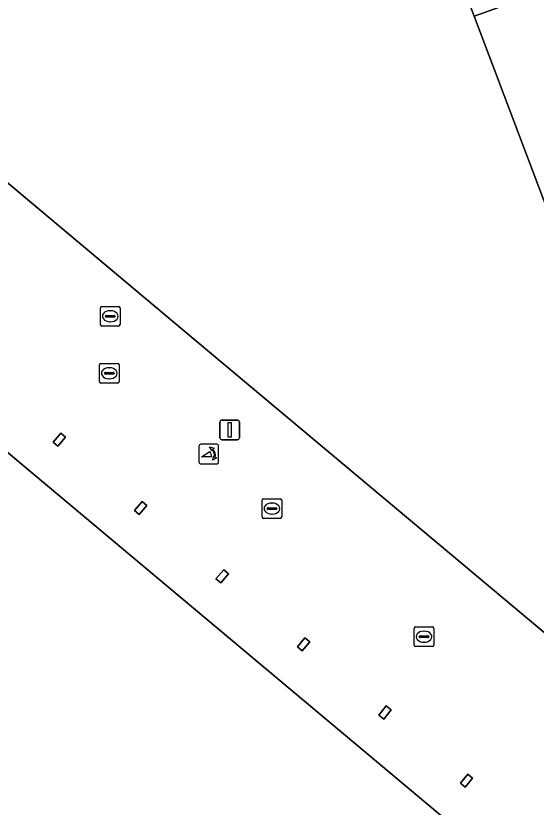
# Model space of a CAD drawing. Extents: x 161087 to 161926, y 382572 to 383873.
# Drawn here: x 161504.92 to 161531.37, y 383128.35 to 383168.59 of the extents above; entities that cross this region are included whole.
import ezdxf

# ---------------------------------------------------------------- set-up
doc = ezdxf.new("R2010")
doc.units = 0
for name, color, linetype in [('IMGEO_Erf', 7, 'Continuous'), ('IMGEO_Kolk', 7, 'Continuous'), ('IMGEO_Pand', 7, 'Continuous'), ('IMGEO_Poller', 7, 'Continuous'), ('IMGEO_Rioolput', 7, 'Continuous'), ('IMGEO_Verkeersregelinstallatiepaal', 7, 'Continuous'), ('IMGEO_Voetgangersgebied_open', 7, 'Continuous'), ('IMGEO_Voetpad_halfverhard', 7, 'Continuous')]:
    doc.layers.add(name, color=color, linetype=linetype)

msp = doc.modelspace()

# ---------------------------------------------------------------- linework, layer by layer
at = {"layer": 'IMGEO_Erf'}
msp.add_lwpolyline([(161533.534, 383172.822), (161527.452, 383170.59), (161528.213, 383168.581), (161533.603, 383170.508)], dxfattribs=at)
at = {"layer": 'IMGEO_Kolk'}
for p, q in [((161509.168, 383149.988), (161509.168, 383150.84)), ((161509.243, 383150.914), (161510.095, 383150.914)), ((161510.169, 383150.84), (161510.169, 383149.988)), ((161509.47, 383150.457), (161509.868, 383150.457)), ((161509.656, 383150.694), (161509.681, 383150.694)), ((161509.427, 383150.408), (161509.427, 383150.42)), ((161509.865, 383150.371), (161509.467, 383150.371)), ((161509.679, 383150.134), (161509.654, 383150.134)), ((161509.911, 383150.42), (161509.911, 383150.408)), ((161510.095, 383149.914), (161509.243, 383149.914)), ((161517.51, 383144.034), (161518.362, 383144.034)), ((161517.435, 383143.108), (161517.435, 383143.96)), ((161517.923, 383143.814), (161517.948, 383143.814)), ((161518.436, 383143.96), (161518.436, 383143.108)), ((161517.694, 383143.528), (161517.694, 383143.54)), ((161518.132, 383143.491), (161517.734, 383143.491)), ((161517.737, 383143.577), (161518.135, 383143.577)), ((161517.946, 383143.254), (161517.921, 383143.254)), ((161518.178, 383143.54), (161518.178, 383143.528)), ((161518.362, 383143.034), (161517.51, 383143.034)), ((161525.167, 383136.589), (161525.167, 383137.441)), ((161525.242, 383137.515), (161526.094, 383137.515)), ((161525.655, 383137.295), (161525.68, 383137.295)), ((161526.168, 383137.441), (161526.168, 383136.589)), ((161525.426, 383137.009), (161525.426, 383137.021)), ((161525.864, 383136.972), (161525.466, 383136.972)), ((161525.469, 383137.058), (161525.867, 383137.058)), ((161525.91, 383137.021), (161525.91, 383137.009)), ((161526.094, 383136.515), (161525.242, 383136.515)), ((161525.678, 383136.735), (161525.653, 383136.735))]:
    msp.add_line(p, q, dxfattribs=at)
for points in [[(161509.168, 383149.988), (161509.168, 383150.84)], [(161509.243, 383150.914), (161510.095, 383150.914)], [(161510.169, 383150.84), (161510.169, 383149.988)], [(161510.095, 383149.914), (161509.243, 383149.914)], [(161517.51, 383144.034), (161518.362, 383144.034)], [(161517.435, 383143.108), (161517.435, 383143.96)], [(161518.436, 383143.96), (161518.436, 383143.108)], [(161518.362, 383143.034), (161517.51, 383143.034)], [(161525.167, 383136.589), (161525.167, 383137.441)], [(161525.242, 383137.515), (161526.094, 383137.515)], [(161526.168, 383137.441), (161526.168, 383136.589)], [(161526.094, 383136.515), (161525.242, 383136.515)]]:
    msp.add_lwpolyline(points, dxfattribs=at)
for centre, radius, start, end in [((161509.245, 383150.838), 0.0765, 91.552, 178.448), ((161509.245, 383150.838), 0.0765, 91.552, 178.448), ((161510.093, 383150.838), 0.0765, 1.552, 88.448), ((161510.093, 383150.838), 0.0765, 1.552, 88.448), ((161509.467, 383150.417), 0.0403, 85.8775, 175.7526), ((161509.872, 383150.419), 0.0386, 1.7309, 96.639), ((161509.464, 383150.407), 0.0366, 178.938, 274.7102), ((161509.868, 383150.414), 0.043, 264.8664, 352.4533), ((161509.245, 383149.99), 0.0765, 181.552, 268.448), ((161509.245, 383149.99), 0.0765, 181.552, 268.448), ((161510.093, 383149.99), 0.0765, 271.552, 358.448), ((161510.093, 383149.99), 0.0765, 271.552, 358.448), ((161517.512, 383143.958), 0.0765, 91.552, 178.448), ((161517.512, 383143.958), 0.0765, 91.552, 178.448), ((161518.36, 383143.958), 0.0765, 1.552, 88.448), ((161518.36, 383143.958), 0.0765, 1.552, 88.448), ((161517.734, 383143.537), 0.0403, 85.8775, 175.7526), ((161517.731, 383143.527), 0.0366, 178.938, 274.7102), ((161518.135, 383143.534), 0.043, 264.8664, 352.4533), ((161518.139, 383143.539), 0.0386, 1.7309, 96.639), ((161517.512, 383143.11), 0.0765, 181.552, 268.448), ((161517.512, 383143.11), 0.0765, 181.552, 268.448), ((161518.36, 383143.11), 0.0765, 271.552, 358.448), ((161518.36, 383143.11), 0.0765, 271.552, 358.448), ((161525.244, 383137.439), 0.0765, 91.552, 178.448), ((161525.244, 383137.439), 0.0765, 91.552, 178.448), ((161526.092, 383137.439), 0.0765, 1.552, 88.448), ((161526.092, 383137.439), 0.0765, 1.552, 88.448), ((161525.466, 383137.018), 0.0403, 85.8775, 175.7526), ((161525.463, 383137.008), 0.0366, 178.938, 274.7102), ((161525.867, 383137.015), 0.043, 264.8664, 352.4533), ((161525.871, 383137.02), 0.0386, 1.7309, 96.639), ((161525.244, 383136.591), 0.0765, 181.552, 268.448), ((161525.244, 383136.591), 0.0765, 181.552, 268.448), ((161526.092, 383136.591), 0.0765, 271.552, 358.448), ((161526.092, 383136.591), 0.0765, 271.552, 358.448)]:
    msp.add_arc(centre, radius, start, end, dxfattribs=at)
for centre, major_axis, ratio, start_param, end_param in [((161509.655, 383150.414), (-0.387, 0.002), 0.722429, 4.712389, 7.853982), ((161509.68, 383150.414), (-0.39, 0.002), 0.717154, 1.570796, 4.712389), ((161517.922, 383143.534), (-0.387, 0.002), 0.722429, 4.712389, 7.853982), ((161517.947, 383143.534), (-0.39, 0.002), 0.717154, 1.570796, 4.712389), ((161525.654, 383137.015), (-0.387, 0.002), 0.722429, 4.712389, 7.853982), ((161525.679, 383137.015), (-0.39, 0.002), 0.717154, 1.570796, 4.712389)]:
    msp.add_ellipse(centre, major_axis=major_axis, ratio=ratio, start_param=start_param, end_param=end_param, dxfattribs=at)
at = {"layer": 'IMGEO_Pand'}
for points in [[(161528.213, 383168.581), (161527.452, 383170.59), (161524.421, 383178.598), (161515.021, 383174.885), (161509.72, 383188.921), (161507.344, 383188.023), (161505.273, 383193.558), (161500, 383191.566), (161486.193, 383186.35), (161489.142, 383183.867), (161480.154, 383180.503), (161484.631, 383176.749), (161490.38, 383171.93), (161495.054, 383168.011), (161513.402, 383152.628), (161532.38, 383136.716), (161539.594, 383145.288), (161539.745, 383145.467)], [(161533.508, 383154.592), (161528.213, 383168.581)]]:
    msp.add_lwpolyline(points, dxfattribs=at)
for points in [[(161501.398, 383148.98), (161501.079, 383149.248), (161500.95, 383149.282), (161495.307, 383144.566), (161496.71, 383143.391), (161493.698, 383139.796), (161492.54, 383140.765), (161489.844, 383137.546), (161500, 383129.039), (161524.066, 383108.88), (161525.617, 383110.714), (161526.438, 383110.028), (161528.84, 383112.901), (161535.272, 383120.594)], [(161507.442, 383147.165), (161507.199, 383147.369), (161506.812, 383146.908), (161507.055, 383146.704)], [(161511.586, 383143.689), (161511.348, 383143.895), (161510.955, 383143.441), (161511.193, 383143.235)], [(161515.722, 383140.217), (161515.486, 383140.422), (161515.089, 383139.966), (161515.336, 383139.757)], [(161519.857, 383136.756), (161519.616, 383136.962), (161519.234, 383136.5), (161519.475, 383136.299)], [(161523.995, 383133.291), (161523.749, 383133.496), (161523.371, 383133.031), (161523.617, 383132.829)], [(161528.133, 383129.822), (161527.894, 383130.022), (161527.513, 383129.562), (161527.757, 383129.357)]]:
    msp.add_lwpolyline(points, close=True, dxfattribs=at)
at = {"layer": 'IMGEO_Poller'}
for p, q in [((161515.131, 383146.805), (161514.323, 383146.805)), ((161515.131, 383146.805), (161514.323, 383146.805)), ((161514.229, 383146.71), (161514.229, 383145.903)), ((161514.229, 383146.71), (161514.229, 383145.903)), ((161515.225, 383145.903), (161515.225, 383146.71)), ((161515.225, 383145.903), (161515.225, 383146.71)), ((161514.323, 383145.808), (161515.131, 383145.808)), ((161514.323, 383145.808), (161515.131, 383145.808))]:
    msp.add_line(p, q, dxfattribs=at)
for points in [[(161514.864, 383146.161), (161514.351, 383146.161), (161514.781, 383146.436)], [(161514.908, 383146.534), (161514.896, 383146.461), (161514.771, 383146.666)], [(161514.771, 383146.666), (161515.002, 383146.6), (161514.931, 383146.568)], [(161514.924, 383145.989), (161514.99, 383146.22), (161515.02, 383146.152)], [(161515.056, 383146.125), (161515.128, 383146.114), (161514.924, 383145.989)]]:
    msp.add_lwpolyline(points, dxfattribs=at)
for centre, radius, start, end in [((161514.323, 383146.71), 0.0946, 90, 180), ((161514.323, 383146.71), 0.0946, 90, 180), ((161515.131, 383146.71), 0.0946, 0, 90), ((161515.131, 383146.71), 0.0946, 0, 90), ((161514.536, 383146.211), 0.332, 351.3247, 42.4854), ((161514.55, 383146.221), 0.476, 351.7527, 41.1691), ((161514.55, 383146.221), 0.516, 349.3569, 42.2912), ((161514.323, 383145.903), 0.0946, 180, 270), ((161514.323, 383145.903), 0.0946, 180, 270), ((161515.131, 383145.903), 0.0946, 270, 0), ((161515.131, 383145.903), 0.0946, 270, 0)]:
    msp.add_arc(centre, radius, start, end, dxfattribs=at)
at = {"layer": 'IMGEO_Rioolput'}
for p, q in [((161509.218, 383152.889), (161509.218, 383153.741)), ((161509.293, 383153.815), (161510.145, 383153.815)), ((161510.219, 383153.741), (161510.219, 383152.889)), ((161509.477, 383153.309), (161509.477, 383153.321)), ((161509.915, 383153.272), (161509.517, 383153.272)), ((161509.52, 383153.358), (161509.918, 383153.358)), ((161509.706, 383153.595), (161509.731, 383153.595)), ((161509.961, 383153.321), (161509.961, 383153.309)), ((161509.729, 383153.035), (161509.704, 383153.035)), ((161510.145, 383152.815), (161509.293, 383152.815))]:
    msp.add_line(p, q, dxfattribs=at)
for points in [[(161509.218, 383152.889), (161509.218, 383153.741)], [(161509.293, 383153.815), (161510.145, 383153.815)], [(161510.219, 383153.741), (161510.219, 383152.889)], [(161510.145, 383152.815), (161509.293, 383152.815)]]:
    msp.add_lwpolyline(points, dxfattribs=at)
for centre, radius, start, end in [((161509.295, 383153.739), 0.0765, 91.552, 178.448), ((161509.295, 383153.739), 0.0765, 91.552, 178.448), ((161510.143, 383153.739), 0.0765, 1.552, 88.448), ((161510.143, 383153.739), 0.0765, 1.552, 88.448), ((161509.517, 383153.318), 0.0403, 85.8775, 175.7526), ((161509.514, 383153.308), 0.0366, 178.938, 274.7102), ((161509.918, 383153.315), 0.043, 264.8664, 352.4533), ((161509.922, 383153.32), 0.0386, 1.7309, 96.639), ((161509.295, 383152.891), 0.0765, 181.552, 268.448), ((161509.295, 383152.891), 0.0765, 181.552, 268.448), ((161510.143, 383152.891), 0.0765, 271.552, 358.448), ((161510.143, 383152.891), 0.0765, 271.552, 358.448)]:
    msp.add_arc(centre, radius, start, end, dxfattribs=at)
for centre, major_axis, ratio, start_param, end_param in [((161509.705, 383153.315), (-0.387, 0.002), 0.722429, 4.712389, 7.853982), ((161509.73, 383153.315), (-0.39, 0.002), 0.717154, 1.570796, 4.712389)]:
    msp.add_ellipse(centre, major_axis=major_axis, ratio=ratio, start_param=start_param, end_param=end_param, dxfattribs=at)
at = {"layer": 'IMGEO_Verkeersregelinstallatiepaal'}
for p, q in [((161515.395, 383148.035), (161516.185, 383148.035)), ((161516.185, 383148.035), (161515.395, 383148.035)), ((161515.295, 383147.135), (161515.295, 383147.935)), ((161515.295, 383147.935), (161515.295, 383147.135)), ((161516.285, 383147.935), (161516.285, 383147.135)), ((161516.285, 383147.135), (161516.285, 383147.935)), ((161516.185, 383147.035), (161515.395, 383147.035)), ((161515.395, 383147.035), (161516.185, 383147.035))]:
    msp.add_line(p, q, dxfattribs=at)
msp.add_lwpolyline([(161515.715, 383147.91), (161515.865, 383147.91), (161515.865, 383147.16), (161515.715, 383147.16), (161515.715, 383147.91)], dxfattribs=at)
for centre, start, end in [((161515.395, 383147.935), 90, 180), ((161515.395, 383147.935), 90, 180), ((161516.185, 383147.935), 0, 90), ((161516.185, 383147.935), 360, 90), ((161515.395, 383147.135), 180, 270), ((161515.395, 383147.135), 180, 270), ((161516.185, 383147.135), 270, 0), ((161516.185, 383147.135), 270, 0)]:
    msp.add_arc(centre, 0.1, start, end, dxfattribs=at)
at = {"layer": 'IMGEO_Voetgangersgebied_open'}
for points in [[(161513.402, 383152.628), (161495.054, 383168.011)], [(161498.828, 383149.839), (161500, 383149.531), (161500.95, 383149.282), (161501.079, 383149.248), (161501.398, 383148.98), (161535.272, 383120.594), (161546.531, 383111.162), (161551.371, 383107.107), (161554.825, 383104.212), (161556.237, 383106.96), (161558.996, 383112.329), (161559.774, 383113.842), (161532.38, 383136.716), (161513.402, 383152.628)]]:
    msp.add_lwpolyline(points, dxfattribs=at)
for points in [[(161507.055, 383146.704), (161506.812, 383146.908), (161507.199, 383147.369), (161507.442, 383147.165)], [(161511.193, 383143.235), (161510.955, 383143.441), (161511.348, 383143.895), (161511.586, 383143.689)], [(161515.722, 383140.217), (161515.336, 383139.757), (161515.089, 383139.966), (161515.486, 383140.422)], [(161519.616, 383136.962), (161519.857, 383136.756), (161519.475, 383136.299), (161519.234, 383136.5)], [(161523.749, 383133.496), (161523.995, 383133.291), (161523.617, 383132.829), (161523.371, 383133.031)], [(161527.894, 383130.022), (161528.133, 383129.822), (161527.757, 383129.357), (161527.513, 383129.562)]]:
    msp.add_lwpolyline(points, close=True, dxfattribs=at)
at = {"layer": 'IMGEO_Voetpad_halfverhard'}
msp.add_lwpolyline([(161555.531, 383167.088), (161546.476, 383164.699), (161544.597, 383171.892), (161543.665, 383171.65), (161545.509, 383164.45), (161535.814, 383161.964), (161533.603, 383170.508), (161528.213, 383168.581), (161533.508, 383154.592)], dxfattribs=at)

doc.saveas('drawing.dxf')
